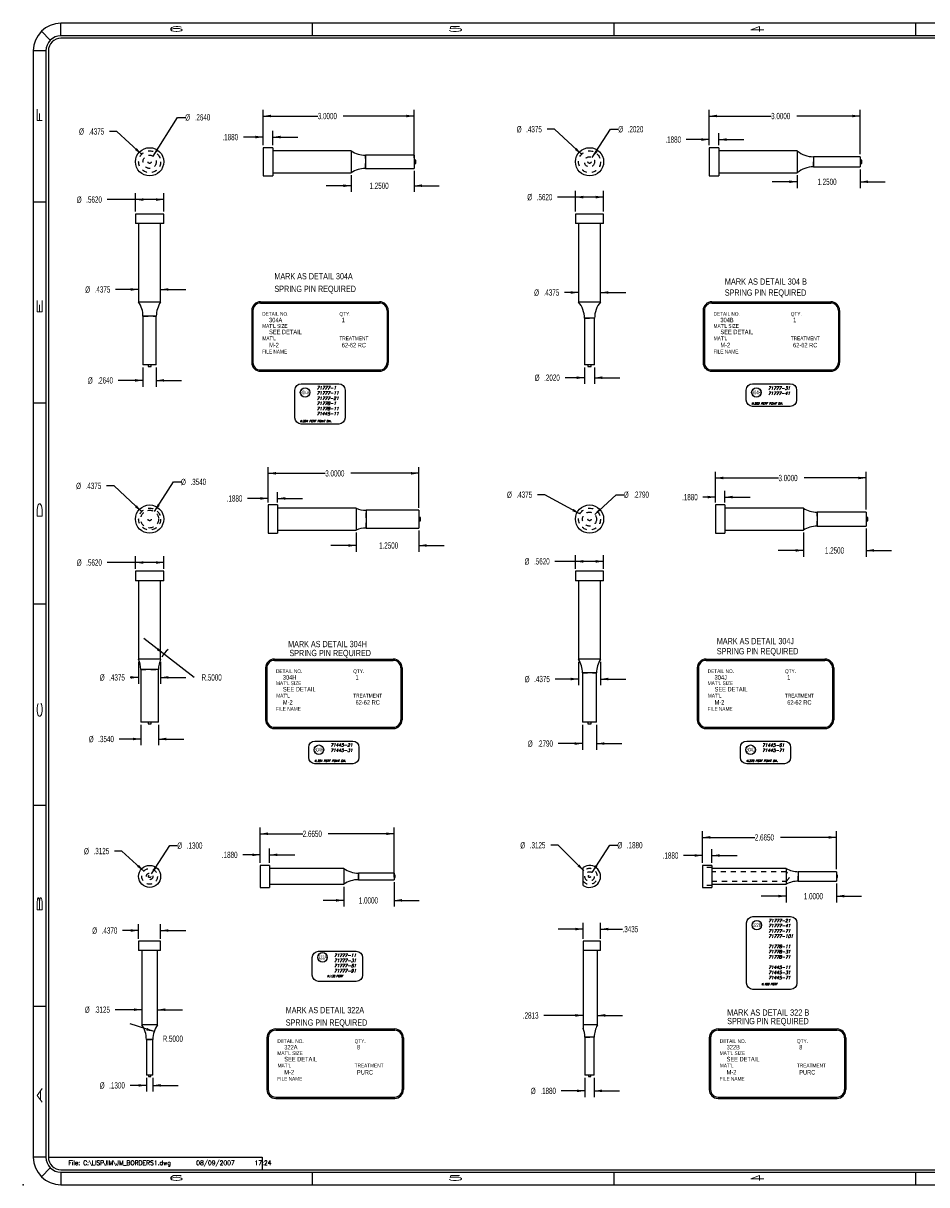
# Model space of a CAD drawing. Header units: inches. Extents: x 220 to 877, y 4 to 174.
# Tile 490 of 656: x 545 to 563, y 38 to 61. Entities that reach past the tile are written whole.
import ezdxf

# ---------------------------------------------------------------- set-up
doc = ezdxf.new("R2010")
doc.units = ezdxf.units.IN
doc.header["$LTSCALE"] = 0.5
doc.header["$MEASUREMENT"] = 0
doc.linetypes.add('HIDDEN', pattern=[0.225, 0.15, -0.075])
for name, color, linetype in [('APP-M-S', 30, 'Continuous'), ('SID-M-D', 42, 'Continuous'), ('SID-M-H', 4, 'HIDDEN'), ('SID-M-M', 233, 'Continuous'), ('SID-M-S', 105, 'Continuous')]:
    doc.layers.add(name, color=color, linetype=linetype)
doc.styles.add('DM_AUTO_PLOT_UPDATE', font='ROMANS.SHX')
doc.styles.add('I', font='ITALIC.SHX')
doc.styles.add('R', font='ROMAND.SHX')
doc.styles.add('SLDTEXTSTYLE0', font='TXT', dxfattribs={"width": 0.595745})
doc.styles.add('SLDTEXTSTYLE1', font='TXT', dxfattribs={"width": 0.744681})

# ---------------------------------------------------------------- blocks, each defined once
blk = doc.blocks.new('*U9')
at = {"layer": 'SID-M-D'}
blk.add_point((-34.75, -0.55), dxfattribs=at)
at = {"layer": 'SID-M-S'}
for p, q in [((0, 22.55), (-34, 22.55)), ((-34, 22.3), (-34, 22.55)), ((-29, 22.55), (-29, 22.3)), ((-23, 22.55), (-23, 22.3)), ((-17, 22.55), (-17, 22.3)), ((-34.212, 22.212), (-34.389, 22.389)), ((0, 22.3), (-34, 22.3)), ((0, 22.25), (-34, 22.25)), ((-34.3, 22), (-34.55, 22)), ((-34.55, 22), (-34.55, 0)), ((-34.3, 22), (-34.3, 0)), ((-34.25, 22), (-34.25, 0)), ((-34.55, 19), (-34.3, 19)), ((-34.55, 15), (-34.3, 15)), ((-34.55, 11), (-34.3, 11)), ((-34.55, 7), (-34.3, 7)), ((-34.55, 3), (-34.3, 3)), ((-34.3, 0), (-34.55, 0)), ((-34.212, -0.212), (-34.389, -0.389)), ((-34.25, 0), (-30, 0)), ((-30, 0), (-30, -0.25)), ((-34, -0.25), (0, -0.25)), ((-34, -0.3), (0, -0.3)), ((-34, -0.3), (-34, -0.55)), ((-29, -0.3), (-29, -0.55)), ((-23, -0.3), (-23, -0.55)), ((-17, -0.3), (-17, -0.55)), ((-34, -0.55), (0, -0.55))]:
    blk.add_line(p, q, dxfattribs=at)
for centre, radius, start, end in [((-34, 22), 0.55, 90, 180), ((-34, 22), 0.3, 90, 180), ((-34, 22), 0.25, 90, 180), ((-34, 0), 0.55, 180, 270), ((-34, 0), 0.3, 180, 270), ((-34, 0), 0.25, 180, 270)]:
    blk.add_arc(centre, radius, start, end, dxfattribs=at)
at = {"layer": 'SID-M-D', "style": 'R', "width": 4}
for s, p in [('6', (-31.882, 22.386)), ('5', (-26.327, 22.386)), ('4', (-20.327, 22.386)), ('6', (-31.882, -0.464)), ('5', (-26.327, -0.464)), ('4', (-20.327, -0.464))]:
    blk.add_text(s, height=0.1, dxfattribs=at).set_placement(p)
for s, p in [('F', (-34.374, 20.547)), ('E', (-34.374, 16.743)), ('D', (-34.374, 12.681)), ('C', (-34.374, 8.715)), ('B', (-34.374, 4.846)), ('A', (-34.374, 1.074))]:
    blk.add_text(s, height=0.1, rotation=90, dxfattribs=at).set_placement(p)

msp = doc.modelspace()

# ---------------------------------------------------------------- linework, layer by layer
at = {"layer": 'SID-M-D'}
for p, q in [((547.24543, 58.20727), (547.73172, 58.97968)), ((547.73172, 58.97968), (547.88172, 58.97968)), ((549.43556, 58.42656), (549.43556, 59.13149)), ((549.43556, 59.00649), (550.51915, 59.00649)), ((552.43556, 59.00649), (551.02714, 59.00649)), ((552.43556, 58.17706), (552.43556, 59.13149)), ((558.30757, 58.42656), (558.30757, 59.13149)), ((558.30757, 59.00649), (559.53756, 59.00649)), ((561.30757, 59.00649), (560.04554, 59.00649)), ((561.30757, 58.24656), (561.30757, 59.13149)), ((546.52565, 58.69883), (546.37565, 58.69883)), ((547.01483, 58.24444), (546.52565, 58.69883)), ((549.62356, 58.42656), (549.62356, 58.71301)), ((555.23093, 58.74355), (555.08093, 58.74355)), ((555.76519, 58.24483), (555.23093, 58.74355)), ((555.98006, 58.1803), (556.3454, 58.74355)), ((556.3454, 58.74355), (556.4954, 58.74355)), ((549.43556, 58.58801), (549.03955, 58.58801)), ((549.62356, 58.58801), (550.12356, 58.58801)), ((558.30757, 58.53802), (557.8496, 58.53802)), ((558.49557, 58.42656), (558.49557, 58.66302)), ((558.49557, 58.53802), (558.99557, 58.53802)), ((551.18556, 57.82681), (551.18556, 57.4954)), ((552.43556, 57.91356), (552.43556, 57.4954)), ((560.05757, 57.82681), (560.05757, 57.57444)), ((561.30757, 57.94456), (561.30757, 57.57444)), ((551.18556, 57.6204), (550.68556, 57.6204)), ((552.43556, 57.6204), (552.93556, 57.6204)), ((560.05757, 57.69944), (559.55757, 57.69944)), ((561.30757, 57.69944), (561.80757, 57.69944)), ((547.4561, 57.34438), (546.33003, 57.34438)), ((546.8941, 57.10714), (546.8941, 57.46938)), ((547.4561, 57.10714), (547.4561, 57.46938)), ((556.2061, 57.39368), (555.29039, 57.39368)), ((555.6441, 57.10714), (555.6441, 57.51868)), ((556.2061, 57.10714), (556.2061, 57.51868)), ((546.95635, 55.55711), (546.49734, 55.55711)), ((547.39385, 55.55711), (547.89385, 55.55711)), ((555.70635, 55.49663), (555.42721, 55.49663)), ((556.14385, 55.49663), (556.64385, 55.49663)), ((549.38083, 55.31131), (551.74682, 55.31131)), ((549.38083, 55.28631), (551.74682, 55.28631)), ((558.35911, 55.31131), (560.72509, 55.31131)), ((558.35911, 55.28631), (560.72509, 55.28631)), ((549.20583, 55.13631), (549.20583, 54.10579)), ((549.23083, 55.13631), (549.23083, 54.10579)), ((551.89682, 55.13631), (551.89682, 54.10579)), ((551.92182, 55.13631), (551.92182, 54.10579)), ((558.18411, 55.13631), (558.18411, 54.10579)), ((558.20911, 55.13631), (558.20911, 54.10579)), ((560.87509, 55.13631), (560.87509, 54.10579)), ((560.90009, 55.13631), (560.90009, 54.10579)), ((547.0431, 54.00714), (547.0431, 53.62355)), ((547.3071, 54.00714), (547.3071, 53.62355)), ((549.38083, 53.95579), (551.74682, 53.95579)), ((549.38083, 53.93079), (551.74682, 53.93079)), ((555.8241, 54.00714), (555.8241, 53.67717)), ((556.0261, 54.00714), (556.0261, 53.67717)), ((558.35911, 53.95579), (560.72509, 53.95579)), ((558.35911, 53.93079), (560.72509, 53.93079)), ((547.0431, 53.74855), (546.55092, 53.74855)), ((547.3071, 53.74855), (547.8071, 53.74855)), ((555.8241, 53.80217), (555.43774, 53.80217)), ((556.0261, 53.80217), (556.5261, 53.80217)), ((549.53042, 51.32079), (549.53042, 52.02572)), ((552.53042, 51.21679), (552.53042, 52.02572)), ((549.53042, 51.90072), (550.669, 51.90072)), ((552.53042, 51.90072), (551.17698, 51.90072)), ((558.42955, 51.32079), (558.42955, 51.93282)), ((558.42955, 51.80782), (559.68346, 51.80782)), ((561.42955, 51.80782), (560.19145, 51.80782)), ((561.42955, 51.17929), (561.42955, 51.93282)), ((546.4671, 51.65161), (546.3171, 51.65161)), ((547.0153, 51.13917), (546.4671, 51.65161)), ((547.27048, 51.1389), (547.64904, 51.7307)), ((547.64904, 51.7307), (547.79904, 51.7307)), ((549.71842, 51.32079), (549.71842, 51.52658)), ((558.61755, 51.32079), (558.61755, 51.55301)), ((549.53042, 51.40158), (549.12434, 51.40158)), ((549.71842, 51.40158), (550.21842, 51.40158)), ((555.03737, 51.47566), (554.88737, 51.47566)), ((555.73321, 51.09482), (555.03737, 51.47566)), ((556.02811, 51.08386), (556.45715, 51.47566)), ((556.45715, 51.47566), (556.60715, 51.47566)), ((558.42955, 51.42801), (558.18153, 51.42801)), ((558.61755, 51.42801), (559.11755, 51.42801)), ((551.28042, 50.72104), (551.28042, 50.34067)), ((552.53042, 50.76279), (552.53042, 50.34067)), ((560.17955, 50.72104), (560.17955, 50.24239)), ((561.42955, 50.80029), (561.42955, 50.24239)), ((551.28042, 50.46567), (550.78042, 50.46567)), ((552.53042, 50.46567), (553.03042, 50.46567)), ((560.17955, 50.36739), (559.67955, 50.36739)), ((561.42955, 50.36739), (561.92955, 50.36739)), ((546.8941, 50.00137), (546.8941, 50.25139)), ((547.4561, 50.00137), (547.4561, 50.25139)), ((556.2061, 50.1494), (555.2368, 50.1494)), ((555.6441, 50.00137), (555.6441, 50.2744)), ((556.2061, 50.00137), (556.2061, 50.2744)), ((547.4561, 50.12639), (546.33003, 50.12639)), ((548.05791, 47.84172), (547.06192, 48.61423)), ((546.95635, 48.15137), (546.95635, 47.71672)), ((547.39385, 48.15137), (547.39385, 47.71672)), ((549.65602, 48.20554), (552.022, 48.20554)), ((549.65602, 48.18054), (552.022, 48.18054)), ((555.70635, 48.15137), (555.70635, 47.68477)), ((556.14385, 48.15137), (556.14385, 47.68477)), ((558.24269, 48.20554), (560.60868, 48.20554)), ((558.24269, 48.18054), (560.60868, 48.18054)), ((546.95635, 47.84172), (546.787, 47.84172)), ((547.39385, 47.84172), (547.89385, 47.84172)), ((549.48102, 48.03054), (549.48102, 47.00002)), ((549.50602, 48.03054), (549.50602, 47.00002)), ((552.172, 48.03054), (552.172, 47.00002)), ((552.197, 48.03054), (552.197, 47.00002)), ((558.06769, 48.03054), (558.06769, 47.00002)), ((558.09269, 48.03054), (558.09269, 47.00002)), ((560.75868, 48.03054), (560.75868, 47.00002)), ((560.78368, 48.03054), (560.78368, 47.00002)), ((555.70635, 47.80977), (555.23983, 47.80977)), ((556.14385, 47.80977), (556.64385, 47.80977)), ((546.9981, 46.90137), (546.9981, 46.49159)), ((547.3521, 46.90137), (547.3521, 46.49159)), ((555.7856, 46.90137), (555.7856, 46.40117)), ((556.0646, 46.90137), (556.0646, 46.40117)), ((549.65602, 46.85002), (552.022, 46.85002)), ((549.65602, 46.82502), (552.022, 46.82502)), ((558.24269, 46.85002), (560.60868, 46.85002)), ((558.24269, 46.82502), (560.60868, 46.82502)), ((546.9981, 46.61659), (546.56851, 46.61659)), ((547.3521, 46.61659), (547.8521, 46.61659)), ((555.7856, 46.52617), (555.30192, 46.52617)), ((556.0646, 46.52617), (556.5646, 46.52617)), ((549.37362, 44.15252), (549.37362, 44.85744)), ((552.03862, 43.86902), (552.03862, 44.85744)), ((549.37362, 44.73244), (550.22091, 44.73244)), ((552.03862, 44.73244), (550.72889, 44.73244)), ((558.17173, 44.15252), (558.17173, 44.78592)), ((558.17173, 44.66092), (559.2135, 44.66092)), ((560.83673, 44.66092), (559.72148, 44.66092)), ((560.83673, 44.02802), (560.83673, 44.78592)), ((546.62444, 44.3885), (546.47444, 44.3885)), ((547.05989, 43.98957), (546.62444, 44.3885)), ((547.21062, 43.93846), (547.57553, 44.4976)), ((547.57553, 44.4976), (547.72553, 44.4976)), ((549.56162, 44.15252), (549.56162, 44.43806)), ((555.30224, 44.50435), (555.15224, 44.50435)), ((555.81439, 43.99428), (555.30224, 44.50435)), ((555.97643, 43.96277), (556.32943, 44.50435)), ((556.32943, 44.50435), (556.47943, 44.50435)), ((558.35973, 44.15252), (558.35973, 44.42529)), ((549.37362, 44.31306), (549.0284, 44.31306)), ((549.56162, 44.31306), (550.06162, 44.31306)), ((558.17173, 44.30029), (557.79686, 44.30029)), ((558.35973, 44.30029), (558.85973, 44.30029)), ((551.03862, 43.67777), (551.03862, 43.28287)), ((552.03862, 43.76902), (552.03862, 43.28287)), ((559.83673, 43.67777), (559.83673, 43.36741)), ((560.83673, 43.74002), (560.83673, 43.36741)), ((559.83673, 43.49241), (559.33673, 43.49241)), ((560.83673, 43.49241), (561.33673, 43.49241)), ((551.03862, 43.40787), (550.62362, 43.40787)), ((552.03862, 43.40787), (552.53862, 43.40787)), ((546.9566, 42.80818), (546.63678, 42.80818)), ((546.9566, 42.6456), (546.9566, 42.93318)), ((547.3936, 42.6456), (547.3936, 42.93318)), ((547.3936, 42.80818), (547.8936, 42.80818)), ((555.8001, 42.83669), (555.3001, 42.83669)), ((555.8001, 42.6456), (555.8001, 42.96169)), ((556.1436, 42.6456), (556.1436, 42.96169)), ((556.1436, 42.83669), (556.58226, 42.83669)), ((547.01885, 41.23388), (546.48981, 41.23388)), ((547.33135, 41.23388), (547.83135, 41.23388)), ((555.8001, 41.12035), (555.01465, 41.12035)), ((556.08135, 41.12035), (556.58135, 41.12035)), ((547.2647, 40.79755), (546.78931, 40.95246)), ((549.50841, 40.67477), (549.50841, 39.64425)), ((549.53341, 40.67477), (549.53341, 39.64425)), ((549.68341, 40.84977), (552.04939, 40.84977)), ((549.68341, 40.82477), (552.04939, 40.82477)), ((552.19939, 40.67477), (552.19939, 39.64425)), ((552.22439, 40.67477), (552.22439, 39.64425)), ((558.30652, 40.67477), (558.30652, 39.64425)), ((558.33152, 40.67477), (558.33152, 39.64425)), ((558.48152, 40.84977), (560.84751, 40.84977)), ((558.48152, 40.82477), (560.84751, 40.82477)), ((560.99751, 40.67477), (560.99751, 39.64425)), ((561.02251, 40.67477), (561.02251, 39.64425)), ((547.1101, 39.8806), (547.1101, 39.60332)), ((547.2401, 39.8806), (547.2401, 39.60332)), ((555.8311, 39.8806), (555.8311, 39.49411)), ((556.0191, 39.8806), (556.0191, 39.49411)), ((547.1101, 39.72832), (546.7865, 39.72832)), ((547.2401, 39.72832), (547.7401, 39.72832)), ((555.8311, 39.61911), (555.36168, 39.61911)), ((556.0191, 39.61911), (556.5191, 39.61911)), ((549.68341, 39.49425), (552.04939, 39.49425)), ((549.68341, 39.46925), (552.04939, 39.46925)), ((558.48152, 39.49425), (560.84751, 39.49425)), ((558.48152, 39.46925), (560.84751, 39.46925))]:
    msp.add_line(p, q, dxfattribs=at)
for centre, radius, start, end in [((549.38083, 55.13631), 0.175, 90, 180), ((549.38083, 55.13631), 0.15, 90, 180), ((551.74682, 55.13631), 0.175, 0, 90), ((551.74682, 55.13631), 0.15, 0, 90), ((558.35911, 55.13631), 0.175, 90, 180), ((558.35911, 55.13631), 0.15, 90, 180), ((560.72509, 55.13631), 0.175, 0, 90), ((560.72509, 55.13631), 0.15, 0, 90), ((549.38083, 54.10579), 0.175, 180, 270), ((549.38083, 54.10579), 0.15, 180, 270), ((551.74682, 54.10579), 0.15, 270, 0), ((551.74682, 54.10579), 0.175, 270, 0), ((558.35911, 54.10579), 0.175, 180, 270), ((558.35911, 54.10579), 0.15, 180, 270), ((560.72509, 54.10579), 0.15, 270, 0), ((560.72509, 54.10579), 0.175, 270, 0), ((547.8521, 48.00135), 0.5, 128.165942, 150.70906), ((549.65602, 48.03054), 0.175, 90, 180), ((549.65602, 48.03054), 0.15, 90, 180), ((552.022, 48.03054), 0.175, 0, 90), ((552.022, 48.03054), 0.15, 0, 90), ((558.24269, 48.03054), 0.175, 90, 180), ((558.24269, 48.03054), 0.15, 90, 180), ((560.60868, 48.03054), 0.175, 0, 90), ((560.60868, 48.03054), 0.15, 0, 90), ((549.65602, 47.00002), 0.175, 180, 270), ((549.65602, 47.00002), 0.15, 180, 270), ((552.022, 47.00002), 0.15, 270, 0), ((552.022, 47.00002), 0.175, 270, 0), ((558.24269, 47.00002), 0.175, 180, 270), ((558.24269, 47.00002), 0.15, 180, 270), ((560.60868, 47.00002), 0.15, 270, 0), ((560.60868, 47.00002), 0.175, 270, 0), ((549.68341, 40.67477), 0.175, 90, 180), ((549.68341, 40.67477), 0.15, 90, 180), ((552.04939, 40.67477), 0.175, 0, 90), ((552.04939, 40.67477), 0.15, 0, 90), ((558.48152, 40.67477), 0.175, 90, 180), ((558.48152, 40.67477), 0.15, 90, 180), ((560.84751, 40.67477), 0.175, 0, 90), ((560.84751, 40.67477), 0.15, 0, 90), ((549.68341, 39.64425), 0.175, 180, 270), ((549.68341, 39.64425), 0.15, 180, 270), ((552.04939, 39.64425), 0.15, 270, 0), ((552.04939, 39.64425), 0.175, 270, 0), ((558.48152, 39.64425), 0.175, 180, 270), ((558.48152, 39.64425), 0.15, 180, 270), ((560.84751, 39.64425), 0.15, 270, 0), ((560.84751, 39.64425), 0.175, 270, 0)]:
    msp.add_arc(centre, radius, start, end, dxfattribs=at)
for points in [[(549.43556, 59.00649), (549.59156, 58.98049), (549.59156, 59.03249)], [(552.43556, 59.00649), (552.27956, 59.03249), (552.27956, 58.98049)], [(558.30757, 59.00649), (558.46357, 58.98049), (558.46357, 59.03249)], [(561.30757, 59.00649), (561.15157, 59.03249), (561.15157, 58.98049)], [(549.43556, 58.58801), (549.27956, 58.61401), (549.27956, 58.56201)], [(549.62356, 58.58801), (549.77956, 58.56201), (549.77956, 58.61401)], [(558.30757, 58.53802), (558.15157, 58.56402), (558.15157, 58.51202)], [(558.49557, 58.53802), (558.65157, 58.51202), (558.65157, 58.56402)], [(547.01483, 58.24444), (546.91822, 58.36966), (546.88283, 58.33156)], [(547.24543, 58.20727), (547.35054, 58.32543), (547.30654, 58.35314)], [(555.76519, 58.24483), (555.6689, 58.37029), (555.63341, 58.33228)], [(555.98006, 58.1803), (556.08676, 58.29703), (556.04314, 58.32533)], [(551.18556, 57.6204), (551.02956, 57.6464), (551.02956, 57.5944)], [(552.43556, 57.6204), (552.59156, 57.5944), (552.59156, 57.6464)], [(560.05757, 57.69944), (559.90157, 57.72544), (559.90157, 57.67344)], [(561.30757, 57.69944), (561.46357, 57.67344), (561.46357, 57.72544)], [(546.8941, 57.34438), (547.0501, 57.31838), (547.0501, 57.37038)], [(547.4561, 57.34438), (547.3001, 57.37038), (547.3001, 57.31838)], [(555.6441, 57.39368), (555.8001, 57.36768), (555.8001, 57.41968)], [(556.2061, 57.39368), (556.0501, 57.41968), (556.0501, 57.36768)], [(546.95635, 55.55711), (546.80035, 55.58311), (546.80035, 55.53111)], [(547.39385, 55.55711), (547.54985, 55.53111), (547.54985, 55.58311)], [(555.70635, 55.49663), (555.55035, 55.52263), (555.55035, 55.47063)], [(556.14385, 55.49663), (556.29985, 55.47063), (556.29985, 55.52263)], [(555.8241, 53.80217), (555.6681, 53.82817), (555.6681, 53.77617)], [(556.0261, 53.80217), (556.1821, 53.77617), (556.1821, 53.82817)], [(547.0431, 53.74855), (546.8871, 53.77455), (546.8871, 53.72255)], [(547.3071, 53.74855), (547.4631, 53.72255), (547.4631, 53.77455)], [(549.53042, 51.90072), (549.68642, 51.87472), (549.68642, 51.92672)], [(552.53042, 51.90072), (552.37442, 51.92672), (552.37442, 51.87472)], [(558.42955, 51.80782), (558.58555, 51.78182), (558.58555, 51.83382)], [(561.42955, 51.80782), (561.27355, 51.83382), (561.27355, 51.78182)], [(547.27048, 51.1389), (547.37644, 51.2563), (547.33264, 51.28432)], [(549.53042, 51.40158), (549.37442, 51.42758), (549.37442, 51.37558)], [(549.71842, 51.40158), (549.87442, 51.37558), (549.87442, 51.42758)], [(558.42955, 51.42801), (558.27355, 51.45401), (558.27355, 51.40201)], [(558.61755, 51.42801), (558.77355, 51.40201), (558.77355, 51.45401)], [(547.0153, 51.13917), (546.91909, 51.2647), (546.88358, 51.22671)], [(555.73321, 51.09482), (555.60885, 51.19252), (555.58388, 51.14691)], [(556.02811, 51.08386), (556.16084, 51.16986), (556.12577, 51.20826)], [(551.28042, 50.46567), (551.12442, 50.49167), (551.12442, 50.43967)], [(552.53042, 50.46567), (552.68642, 50.43967), (552.68642, 50.49167)], [(560.17955, 50.36739), (560.02355, 50.39339), (560.02355, 50.34139)], [(561.42955, 50.36739), (561.58555, 50.34139), (561.58555, 50.39339)], [(546.8941, 50.12639), (547.0501, 50.10039), (547.0501, 50.15239)], [(547.4561, 50.12639), (547.3001, 50.15239), (547.3001, 50.10039)], [(555.6441, 50.1494), (555.8001, 50.1234), (555.8001, 50.1754)], [(556.2061, 50.1494), (556.0501, 50.1754), (556.0501, 50.1234)], [(547.45701, 48.30779), (547.34968, 48.42394), (547.31781, 48.38285)], [(546.95635, 47.84172), (546.80035, 47.86772), (546.80035, 47.81572)], [(547.39385, 47.84172), (547.54985, 47.81572), (547.54985, 47.86772)], [(555.70635, 47.80977), (555.55035, 47.83577), (555.55035, 47.78377)], [(556.14385, 47.80977), (556.29985, 47.78377), (556.29985, 47.83577)], [(546.9981, 46.61659), (546.8421, 46.64259), (546.8421, 46.59059)], [(547.3521, 46.61659), (547.5081, 46.59059), (547.5081, 46.64259)], [(555.7856, 46.52617), (555.6296, 46.55217), (555.6296, 46.50017)], [(556.0646, 46.52617), (556.2206, 46.50017), (556.2206, 46.55217)], [(549.37362, 44.73244), (549.52962, 44.70644), (549.52962, 44.75844)], [(552.03862, 44.73244), (551.88262, 44.75844), (551.88262, 44.70644)], [(558.17173, 44.66092), (558.32773, 44.63492), (558.32773, 44.68692)], [(560.83673, 44.66092), (560.68073, 44.68692), (560.68073, 44.63492)], [(549.37362, 44.31306), (549.21762, 44.33906), (549.21762, 44.28706)], [(549.56162, 44.31306), (549.71762, 44.28706), (549.71762, 44.33906)], [(555.81439, 43.99428), (555.7222, 44.12279), (555.68551, 44.08595)], [(558.17173, 44.30029), (558.01573, 44.32629), (558.01573, 44.27429)], [(558.35973, 44.30029), (558.51573, 44.27429), (558.51573, 44.32629)], [(547.05989, 43.98957), (546.96242, 44.11412), (546.9273, 44.07578)], [(547.21062, 43.93846), (547.31765, 44.05489), (547.27411, 44.08331)], [(555.97643, 43.96277), (556.08339, 44.07927), (556.03983, 44.10766)], [(551.03862, 43.40787), (550.88262, 43.43387), (550.88262, 43.38187)], [(552.03862, 43.40787), (552.19462, 43.38187), (552.19462, 43.43387)], [(559.83673, 43.49241), (559.68073, 43.51841), (559.68073, 43.46641)], [(560.83673, 43.49241), (560.99273, 43.46641), (560.99273, 43.51841)], [(546.9566, 42.80818), (546.8006, 42.83418), (546.8006, 42.78218)], [(547.3936, 42.80818), (547.5496, 42.78218), (547.5496, 42.83418)], [(555.8001, 42.83669), (555.6441, 42.86269), (555.6441, 42.81069)], [(556.1436, 42.83669), (556.2996, 42.81069), (556.2996, 42.86269)], [(547.01885, 41.23388), (546.86285, 41.25988), (546.86285, 41.20788)], [(547.33135, 41.23388), (547.48735, 41.20788), (547.48735, 41.25988)], [(555.8001, 41.12035), (555.6441, 41.14635), (555.6441, 41.09435)], [(556.08135, 41.12035), (556.23735, 41.09435), (556.23735, 41.14635)], [(547.2647, 40.79755), (547.12443, 40.8706), (547.10832, 40.82116)], [(547.1101, 39.72832), (546.9541, 39.75432), (546.9541, 39.70232)], [(547.2401, 39.72832), (547.3961, 39.70232), (547.3961, 39.75432)], [(555.8311, 39.61911), (555.6751, 39.64511), (555.6751, 39.59311)], [(556.0191, 39.61911), (556.1751, 39.59311), (556.1751, 39.64511)]]:
    msp.add_solid(points, dxfattribs=at)
at = {"layer": 'SID-M-H'}
for p, q in [((551.46703, 57.96356), (551.46703, 58.22756)), ((560.37988, 57.99456), (560.37988, 58.19656)), ((547.0431, 55.02567), (547.3071, 55.02567)), ((555.8241, 54.98483), (556.0261, 54.98483)), ((551.48044, 50.81279), (551.48044, 51.16679)), ((560.44968, 50.85029), (560.44968, 51.12929)), ((546.9981, 48.00135), (547.3521, 48.00135)), ((555.7856, 47.93124), (556.0646, 47.93124)), ((551.32658, 43.81902), (551.32658, 43.94902)), ((558.35973, 44.06324), (558.17173, 44.06324)), ((559.83673, 43.97777), (558.35973, 43.97777)), ((560.07834, 43.79002), (560.07834, 43.97802)), ((558.35973, 43.70481), (558.17173, 43.70481)), ((558.35973, 43.79027), (559.83673, 43.79027)), ((555.8311, 40.68899), (556.0191, 40.68899)), ((547.1101, 40.64263), (547.2401, 40.64263))]:
    msp.add_line(p, q, dxfattribs=at)
for centre, radius in [((547.1751, 58.09556), 0.21875), ((547.1751, 58.09556), 0.132), ((555.9251, 58.09556), 0.21875), ((547.1751, 58.09556), 0.0315), ((555.9251, 58.09556), 0.101), ((555.9251, 58.09556), 0.0315), ((547.1751, 50.98979), 0.21875), ((547.1751, 50.98979), 0.177), ((555.9251, 50.98979), 0.21875), ((555.9251, 50.98979), 0.1395), ((547.1751, 50.98979), 0.0315), ((555.9251, 50.98979), 0.0315), ((547.1751, 43.88402), 0.15625), ((547.1751, 43.88402), 0.065), ((547.1751, 43.88402), 0.0235), ((555.9251, 43.88402), 0.094), ((555.9251, 43.88402), 0.0235)]:
    msp.add_circle(centre, radius, dxfattribs=at)
msp.add_arc((555.9251, 43.88402), 0.15625, 216.869898, 143.130102, dxfattribs=at)
msp.add_open_spline([(559.83673, 43.79027), (559.844, 43.79696), (559.85125, 43.80368), (559.86545, 43.81741), (559.87242, 43.82442), (559.88546, 43.83913), (559.89159, 43.84679), (559.89897, 43.8597), (559.90112, 43.8643), (559.90412, 43.87375), (559.90499, 43.87875), (559.90505, 43.88875), (559.90425, 43.89371), (559.9013, 43.90332), (559.89922, 43.90783), (559.89433, 43.91652), (559.8915, 43.92069), (559.88552, 43.92863), (559.88234, 43.93243), (559.87251, 43.94354), (559.86553, 43.95055), (559.8513, 43.96432), (559.84403, 43.97106), (559.83673, 43.97777)], degree=3, knots=[0, 0, 0, 0, 0.125, 0.125, 0.25, 0.25, 0.375, 0.375, 0.4375, 0.4375, 0.5, 0.5, 0.5625, 0.5625, 0.625, 0.625, 0.6875, 0.6875, 0.75, 0.75, 0.875, 0.875, 1, 1, 1, 1], dxfattribs=at)
at = {"layer": 'SID-M-M'}
for points in [[(550.06383, 53.00579), (550.06383, 53.55579, -0.41421356), (550.18883, 53.68079), (550.93883, 53.68079, -0.41421356), (551.06383, 53.55579), (551.06383, 53.00579, -0.41421356), (550.93883, 52.88079), (550.18883, 52.88079, -0.41421356)], [(559.0421, 53.35579), (559.0421, 53.55579, -0.41421356), (559.1671, 53.68079), (559.9171, 53.68079, -0.41421356), (560.0421, 53.55579), (560.0421, 53.35579, -0.41421356), (559.9171, 53.23079), (559.1671, 53.23079, -0.41421356)], [(550.33901, 46.25002), (550.33901, 46.45002, -0.41421356), (550.46401, 46.57502), (551.21401, 46.57502, -0.41421356), (551.33901, 46.45002), (551.33901, 46.25002, -0.41421356), (551.21401, 46.12502), (550.46401, 46.12502, -0.41421356)], [(558.92568, 46.25002), (558.92568, 46.45002, -0.41421356), (559.05068, 46.57502), (559.80068, 46.57502, -0.41421356), (559.92568, 46.45002), (559.92568, 46.25002, -0.41421356), (559.80068, 46.12502), (559.05068, 46.12502, -0.41421356)], [(559.049, 41.76143), (559.049, 42.96143, -0.41421356), (559.174, 43.08643), (559.924, 43.08643, -0.41421356), (560.049, 42.96143), (560.049, 41.76143, -0.41421356), (559.924, 41.63643), (559.174, 41.63643, -0.41421356)], [(550.41111, 41.92118), (550.41111, 42.27118, -0.41421356), (550.53611, 42.39618), (551.28611, 42.39618, -0.41421356), (551.41111, 42.27118), (551.41111, 41.92118, -0.41421356), (551.28611, 41.79618), (550.53611, 41.79618, -0.41421356)]]:
    msp.add_lwpolyline(points, format="xyb", close=True, dxfattribs=at)
for centre in [(550.2671, 53.50854), (559.24538, 53.50854), (550.54229, 46.40277), (559.12896, 46.40277), (559.25227, 42.91418), (550.61438, 42.27394)]:
    msp.add_circle(centre, 0.09531, dxfattribs=at)
at = {"layer": 'SID-M-S'}
for p, q in [((549.62356, 58.37656), (549.43556, 58.37656)), ((549.43556, 58.37656), (549.43556, 57.81456)), ((549.62356, 58.37656), (549.62356, 57.81456)), ((551.18556, 58.31431), (549.62356, 58.31431)), ((551.18556, 58.31431), (551.18556, 57.87681)), ((552.43556, 58.22756), (551.46703, 58.22756)), ((551.46703, 58.22756), (551.46703, 57.96356)), ((552.43556, 58.22756), (552.43556, 57.96356)), ((558.49557, 58.37656), (558.30757, 58.37656)), ((558.30757, 58.37656), (558.30757, 57.81456)), ((558.49557, 58.37656), (558.49557, 57.81456)), ((560.05757, 58.31431), (558.49557, 58.31431)), ((560.05757, 58.31431), (560.05757, 57.87681)), ((552.46706, 58.12706), (552.43556, 58.12706)), ((552.43556, 58.06406), (552.46706, 58.06406)), ((552.46706, 58.06406), (552.46706, 58.12706)), ((561.30757, 58.19656), (560.37988, 58.19656)), ((560.37988, 58.19656), (560.37988, 57.99456)), ((560.37988, 57.99456), (561.30757, 57.99456)), ((561.30757, 58.19656), (561.30757, 57.99456)), ((561.33907, 58.12706), (561.30757, 58.12706)), ((561.30757, 58.06406), (561.33907, 58.06406)), ((561.33907, 58.06406), (561.33907, 58.12706)), ((549.43556, 57.81456), (549.62356, 57.81456)), ((549.62356, 57.87681), (551.18556, 57.87681)), ((551.46703, 57.96356), (552.43556, 57.96356)), ((558.30757, 57.81456), (558.49557, 57.81456)), ((558.49557, 57.87681), (560.05757, 57.87681)), ((546.8941, 57.05714), (546.8941, 56.86914)), ((547.4561, 57.05714), (546.8941, 57.05714)), ((547.4561, 56.86914), (547.4561, 57.05714)), ((555.6441, 57.05714), (555.6441, 56.86914)), ((556.2061, 57.05714), (555.6441, 57.05714)), ((556.2061, 56.86914), (556.2061, 57.05714)), ((547.4561, 56.86914), (546.8941, 56.86914)), ((546.95635, 56.86914), (546.95635, 55.30714)), ((547.39385, 55.30714), (547.39385, 56.86914)), ((556.2061, 56.86914), (555.6441, 56.86914)), ((555.70635, 56.86914), (555.70635, 55.30714)), ((556.14385, 55.30714), (556.14385, 56.86914)), ((547.39385, 55.30714), (546.95635, 55.30714)), ((556.14385, 55.30714), (555.70635, 55.30714)), ((547.0431, 55.02567), (547.0431, 54.05714)), ((547.3071, 55.02567), (547.0431, 55.02567)), ((547.3071, 54.05714), (547.3071, 55.02567)), ((555.8241, 54.98483), (555.8241, 54.05714)), ((556.0261, 54.98483), (555.8241, 54.98483)), ((556.0261, 54.05714), (556.0261, 54.98483)), ((547.3071, 54.05714), (547.0431, 54.05714)), ((547.1436, 54.05714), (547.1436, 54.02564)), ((547.2066, 54.02564), (547.2066, 54.05714)), ((556.0261, 54.05714), (555.8241, 54.05714)), ((555.8936, 54.05714), (555.8936, 54.02564)), ((555.9566, 54.02564), (555.9566, 54.05714)), ((547.1436, 54.02564), (547.2066, 54.02564)), ((555.8936, 54.02564), (555.9566, 54.02564)), ((549.71842, 51.27079), (549.53042, 51.27079)), ((549.53042, 51.27079), (549.53042, 50.70879)), ((549.71842, 51.27079), (549.71842, 50.70879)), ((551.28042, 51.20854), (549.71842, 51.20854)), ((551.28042, 51.20854), (551.28042, 50.77104)), ((552.53042, 51.16679), (551.48044, 51.16679)), ((551.48044, 51.16679), (551.48044, 50.81279)), ((552.53042, 51.16679), (552.53042, 50.81279)), ((558.61755, 51.27079), (558.42955, 51.27079)), ((558.42955, 51.27079), (558.42955, 50.70879)), ((558.61755, 51.27079), (558.61755, 50.70879)), ((560.17955, 51.20854), (558.61755, 51.20854)), ((560.17955, 51.20854), (560.17955, 50.77104)), ((561.42955, 51.12929), (560.44968, 51.12929)), ((560.44968, 51.12929), (560.44968, 50.85029)), ((561.42955, 51.12929), (561.42955, 50.85029)), ((552.56192, 51.02129), (552.53042, 51.02129)), ((552.53042, 50.95829), (552.56192, 50.95829)), ((552.56192, 50.95829), (552.56192, 51.02129)), ((560.44968, 50.85029), (561.42955, 50.85029)), ((561.46105, 51.02129), (561.42955, 51.02129)), ((561.42955, 50.95829), (561.46105, 50.95829)), ((561.46105, 50.95829), (561.46105, 51.02129)), ((549.53042, 50.70879), (549.71842, 50.70879)), ((549.71842, 50.77104), (551.28042, 50.77104)), ((551.48044, 50.81279), (552.53042, 50.81279)), ((558.42955, 50.70879), (558.61755, 50.70879)), ((558.61755, 50.77104), (560.17955, 50.77104)), ((546.8941, 49.95137), (546.8941, 49.76337)), ((547.4561, 49.95137), (546.8941, 49.95137)), ((547.4561, 49.76337), (547.4561, 49.95137)), ((555.6441, 49.95137), (555.6441, 49.76337)), ((556.2061, 49.95137), (555.6441, 49.95137)), ((556.2061, 49.76337), (556.2061, 49.95137)), ((547.4561, 49.76337), (546.8941, 49.76337)), ((546.95635, 49.76337), (546.95635, 48.20137)), ((547.39385, 48.20137), (547.39385, 49.76337)), ((556.2061, 49.76337), (555.6441, 49.76337)), ((555.70635, 49.76337), (555.70635, 48.20137)), ((556.14385, 48.20137), (556.14385, 49.76337)), ((547.39385, 48.20137), (546.95635, 48.20137)), ((556.14385, 48.20137), (555.70635, 48.20137)), ((546.9981, 48.00135), (546.9981, 46.95137)), ((547.3521, 48.00135), (546.9981, 48.00135)), ((547.3521, 46.95137), (547.3521, 48.00135)), ((555.7856, 47.93124), (555.7856, 46.95137)), ((556.0646, 47.93124), (555.7856, 47.93124)), ((556.0646, 46.95137), (556.0646, 47.93124)), ((547.3521, 46.95137), (546.9981, 46.95137)), ((547.1436, 46.95137), (547.1436, 46.91987)), ((547.1436, 46.91987), (547.2066, 46.91987)), ((547.2066, 46.91987), (547.2066, 46.95137)), ((556.0646, 46.95137), (555.7856, 46.95137)), ((555.8936, 46.95137), (555.8936, 46.91987)), ((555.8936, 46.91987), (555.9566, 46.91987)), ((555.9566, 46.91987), (555.9566, 46.95137)), ((549.56162, 44.10252), (549.37362, 44.10252)), ((549.37362, 44.10252), (549.37362, 43.66552)), ((549.56162, 44.10252), (549.56162, 43.66552)), ((551.03862, 44.04027), (549.56162, 44.04027)), ((551.03862, 44.04027), (551.03862, 43.72777)), ((552.03862, 43.94902), (551.32658, 43.94902)), ((551.32658, 43.94902), (551.32658, 43.81902)), ((552.03862, 43.94902), (552.03862, 43.81902)), ((552.06212, 43.90752), (552.03862, 43.90752)), ((552.06212, 43.86052), (552.06212, 43.90752)), ((555.8001, 43.70481), (555.8001, 44.06324)), ((558.35973, 44.10252), (558.17173, 44.10252)), ((558.17173, 44.10252), (558.17173, 43.66552)), ((558.35973, 44.10252), (558.35973, 43.66552)), ((559.83673, 44.04027), (558.35973, 44.04027)), ((559.83673, 44.04027), (559.83673, 43.72777)), ((560.83673, 43.97802), (560.07834, 43.97802)), ((560.07834, 43.97802), (560.07834, 43.79002)), ((560.83673, 43.97802), (560.83673, 43.79002)), ((560.86023, 43.90752), (560.83673, 43.90752)), ((560.86023, 43.86052), (560.86023, 43.90752)), ((549.37362, 43.66552), (549.56162, 43.66552)), ((549.56162, 43.72777), (551.03862, 43.72777)), ((551.32658, 43.81902), (552.03862, 43.81902)), ((552.03862, 43.86052), (552.06212, 43.86052)), ((558.17173, 43.66552), (558.35973, 43.66552)), ((558.35973, 43.72777), (559.83673, 43.72777)), ((560.07834, 43.79002), (560.83673, 43.79002)), ((560.83673, 43.86052), (560.86023, 43.86052)), ((546.9566, 42.5956), (546.9566, 42.4076)), ((547.3936, 42.5956), (546.9566, 42.5956)), ((547.3936, 42.4076), (547.3936, 42.5956)), ((556.1436, 42.5956), (555.8001, 42.5956)), ((555.8001, 42.5956), (555.8001, 40.9306)), ((556.1436, 42.4076), (556.1436, 42.5956)), ((547.3936, 42.4076), (546.9566, 42.4076)), ((547.01885, 42.4076), (547.01885, 40.9306)), ((547.33135, 40.9306), (547.33135, 42.4076)), ((556.1436, 42.4076), (555.8001, 42.4076)), ((556.08135, 40.9306), (556.08135, 42.4076)), ((547.33135, 40.9306), (547.01885, 40.9306)), ((556.08135, 40.9306), (555.8001, 40.9306)), ((555.8311, 40.68899), (555.8311, 39.9306)), ((556.0191, 40.68899), (555.8311, 40.68899)), ((556.0191, 39.9306), (556.0191, 40.68899)), ((547.1101, 40.64263), (547.1101, 39.9306)), ((547.2401, 40.64263), (547.1101, 40.64263)), ((547.2401, 39.9306), (547.2401, 40.64263)), ((547.2401, 39.9306), (547.1101, 39.9306)), ((547.1516, 39.9306), (547.1516, 39.9071)), ((547.1516, 39.9071), (547.1986, 39.9071)), ((547.1986, 39.9071), (547.1986, 39.9306)), ((556.0191, 39.9306), (555.8311, 39.9306)), ((555.9016, 39.9306), (555.9016, 39.9071)), ((555.9016, 39.9071), (555.9486, 39.9071)), ((555.9486, 39.9071), (555.9486, 39.9306))]:
    msp.add_line(p, q, dxfattribs=at)
for centre, radius in [((547.1751, 58.09556), 0.281), ((555.9251, 58.09556), 0.281), ((547.1751, 50.98979), 0.281), ((555.9251, 50.98979), 0.281), ((547.1751, 43.88402), 0.2185)]:
    msp.add_circle(centre, radius, dxfattribs=at)
for centre, radius, start, end in [((551.46703, 58.72756), 0.5, 235.740864, 270), ((560.37988, 58.69656), 0.5, 229.86253, 270), ((560.37988, 57.49456), 0.5, 90, 130.13747), ((551.46703, 57.46356), 0.5, 90, 124.259136), ((546.5431, 55.02567), 0.5, 0, 34.259136), ((547.8071, 55.02567), 0.5, 145.740864, 180), ((555.3241, 54.98483), 0.5, 0, 40.13747), ((556.5261, 54.98483), 0.5, 139.86253, 180), ((551.48044, 51.66679), 0.5, 246.419653, 270), ((560.44968, 51.62929), 0.5, 237.298857, 270), ((560.44968, 50.35029), 0.5, 90, 122.701143), ((551.48044, 50.31279), 0.5, 90, 113.580347), ((546.4981, 48.00135), 0.5, 0, 23.580347), ((547.8521, 48.00135), 0.5, 156.419653, 180), ((555.2856, 47.93124), 0.5, 0, 32.701143), ((556.5646, 47.93124), 0.5, 147.298857, 180), ((551.32658, 44.44902), 0.5, 234.835312, 270), ((555.9251, 43.88402), 0.2185, 235.104436, 124.895564), ((560.07834, 44.47802), 0.5, 241.104206, 270), ((551.32658, 43.31902), 0.5, 90, 125.164688), ((560.07834, 43.29002), 0.5, 90, 118.895794), ((546.6101, 40.64263), 0.5, 0, 35.164688), ((547.7401, 40.64263), 0.5, 144.835312, 180), ((556.5191, 40.68899), 0.5, 151.104206, 180), ((555.3311, 40.68899), 0.5, 0, 20.33686)]:
    msp.add_arc(centre, radius, start, end, dxfattribs=at)
msp.add_open_spline([(555.8001, 40.9306), (555.8001, 40.92099), (555.8001, 40.90459), (555.8001, 40.8824), (555.8001, 40.86845), (555.8001, 40.86163), (555.8001, 40.86265), (555.8001, 40.8628)], degree=3, knots=[0, 0, 0, 0, 0.3320692, 0.56658012, 0.79910343, 0.97046738, 1, 1, 1, 1], dxfattribs=at)

# ---------------------------------------------------------------- block references
at = {"layer": 'SID-M-D'}
msp.add_blockref('*U9', (579.41073, 38.30167), dxfattribs=at)

# ---------------------------------------------------------------- texts
at = {"layer": 'APP-M-S', "char_height": 0.04, "attachment_point": 1, "style": 'I'}
for s, insert, width in [('{Ø.202 PERF POINT DIA.}', (559.15052, 53.3098), 0.8848667), ('{Ø.264 PERF POINT DIA.}', (550.16703, 52.9598), 0.8139668), ('{Ø.354 PERF POINT DIA.}', (550.45521, 46.20403), 0.8411934), ('{Ø.279 PERF POINT DIA.}', (559.04555, 46.20403), 0.8305408), ('{Ø.130 PERF}', (550.70642, 41.92118), 0.8811388), ('{Ø.188 PERF}', (559.34572, 41.76143), 0.8811388)]:
    msp.add_mtext(s, dxfattribs=dict(at, insert=insert, width=width))
at = {"layer": 'SID-M-D'}
for s, height, style, width, p in [('MARK AS DETAIL 304A', 0.125, 'SLDTEXTSTYLE0', 0.75, (549.65713, 55.75756)), ('MARK AS DETAIL 304 B', 0.125, 'SLDTEXTSTYLE1', 0.7, (558.6159, 55.65115)), ('SPRING PIN REQUIRED', 0.125, 'SLDTEXTSTYLE0', 0.75, (549.65713, 55.50665)), ('SPRING PIN REQUIRED', 0.125, 'SLDTEXTSTYLE0', 0.75, (558.6159, 55.43231)), ('DETAIL NO.', 0.075, 'SLDTEXTSTYLE0', 0.75, (549.41371, 55.03352)), ('304A', 0.09, 'SLDTEXTSTYLE0', 0.75, (549.55065, 54.90424)), ('QTY.', 0.075, 'SLDTEXTSTYLE0', 0.75, (550.94995, 55.03352)), ('1', 0.09, 'SLDTEXTSTYLE0', 0.75, (550.99568, 54.90424)), ('DETAIL NO.', 0.075, 'SLDTEXTSTYLE0', 0.75, (558.39199, 55.03352)), ('304B', 0.09, 'SLDTEXTSTYLE0', 0.75, (558.52893, 54.90424)), ('QTY.', 0.075, 'SLDTEXTSTYLE0', 0.75, (559.92823, 55.03352)), ('1', 0.09, 'SLDTEXTSTYLE0', 0.75, (559.97396, 54.90424)), ("MAT'L SIZE", 0.075, 'SLDTEXTSTYLE0', 0.75, (549.41371, 54.79341)), ('SEE DETAIL', 0.09, 'SLDTEXTSTYLE0', 0.75, (549.55065, 54.66743)), ("MAT'L SIZE", 0.075, 'SLDTEXTSTYLE0', 0.75, (558.39199, 54.79341)), ('SEE DETAIL', 0.09, 'SLDTEXTSTYLE0', 0.75, (558.52893, 54.66743)), ("MAT'L", 0.075, 'SLDTEXTSTYLE0', 0.75, (549.41834, 54.54724)), ('TREATMENT', 0.075, 'SLDTEXTSTYLE0', 0.75, (550.94995, 54.54724)), ("MAT'L", 0.075, 'SLDTEXTSTYLE0', 0.75, (558.39662, 54.54724)), ('TREATMENT', 0.075, 'SLDTEXTSTYLE0', 0.75, (559.92823, 54.54724)), ('FILE NAME', 0.075, 'SLDTEXTSTYLE0', 0.75, (549.41242, 54.28311)), ('M-2', 0.09, 'SLDTEXTSTYLE0', 0.75, (549.55065, 54.4062)), ('62-62 RC', 0.09, 'SLDTEXTSTYLE0', 0.75, (550.99568, 54.40512)), ('FILE NAME', 0.075, 'SLDTEXTSTYLE0', 0.75, (558.39069, 54.28311)), ('M-2', 0.09, 'SLDTEXTSTYLE0', 0.75, (558.52893, 54.4062)), ('62-62 RC', 0.09, 'SLDTEXTSTYLE0', 0.75, (559.97396, 54.40512)), ('MARK AS DETAIL 304H', 0.125, 'SLDTEXTSTYLE0', 0.75, (549.9299, 48.44296)), ('MARK AS DETAIL 304J', 0.125, 'SLDTEXTSTYLE0', 0.75, (558.45732, 48.50164)), ('SPRING PIN REQUIRED', 0.125, 'SLDTEXTSTYLE0', 0.75, (549.95533, 48.26491)), ('SPRING PIN REQUIRED', 0.125, 'SLDTEXTSTYLE0', 0.75, (558.45732, 48.30009)), ('DETAIL NO.', 0.075, 'SLDTEXTSTYLE0', 0.75, (549.6889, 47.92775)), ('304H', 0.09, 'SLDTEXTSTYLE0', 0.75, (549.82584, 47.79847)), ('QTY.', 0.075, 'SLDTEXTSTYLE0', 0.75, (551.22514, 47.92775)), ('1', 0.09, 'SLDTEXTSTYLE0', 0.75, (551.27087, 47.79847)), ('DETAIL NO.', 0.075, 'SLDTEXTSTYLE0', 0.75, (558.27557, 47.92775)), ('304J', 0.09, 'SLDTEXTSTYLE0', 0.75, (558.41251, 47.79847)), ('QTY.', 0.075, 'SLDTEXTSTYLE0', 0.75, (559.81181, 47.92775)), ('1', 0.09, 'SLDTEXTSTYLE0', 0.75, (559.85754, 47.79847)), ("MAT'L SIZE", 0.075, 'SLDTEXTSTYLE0', 0.75, (549.6889, 47.68764)), ('SEE DETAIL', 0.09, 'SLDTEXTSTYLE0', 0.75, (549.82584, 47.56166)), ("MAT'L SIZE", 0.075, 'SLDTEXTSTYLE0', 0.75, (558.27557, 47.68764)), ('SEE DETAIL', 0.09, 'SLDTEXTSTYLE0', 0.75, (558.41251, 47.56166)), ("MAT'L", 0.075, 'SLDTEXTSTYLE0', 0.75, (549.69353, 47.44147)), ('M-2', 0.09, 'SLDTEXTSTYLE0', 0.75, (549.82584, 47.30043)), ('TREATMENT', 0.075, 'SLDTEXTSTYLE0', 0.75, (551.22514, 47.44147)), ('62-62 RC', 0.09, 'SLDTEXTSTYLE0', 0.75, (551.27087, 47.29935)), ("MAT'L", 0.075, 'SLDTEXTSTYLE0', 0.75, (558.2802, 47.44147)), ('M-2', 0.09, 'SLDTEXTSTYLE0', 0.75, (558.41251, 47.30043)), ('TREATMENT', 0.075, 'SLDTEXTSTYLE0', 0.75, (559.81181, 47.44147)), ('62-62 RC', 0.09, 'SLDTEXTSTYLE0', 0.75, (559.85754, 47.29935)), ('FILE NAME', 0.075, 'SLDTEXTSTYLE0', 0.75, (549.6876, 47.17734)), ('FILE NAME', 0.075, 'SLDTEXTSTYLE0', 0.75, (558.27428, 47.17734)), ('MARK AS DETAIL 322A', 0.125, 'SLDTEXTSTYLE0', 0.75, (549.88239, 41.16333)), ('MARK AS DETAIL 322 B', 0.125, 'SLDTEXTSTYLE1', 0.7, (558.66272, 41.11424)), ('SPRING PIN REQUIRED', 0.125, 'SLDTEXTSTYLE0', 0.75, (549.88239, 40.91577)), ('SPRING PIN REQUIRED', 0.125, 'SLDTEXTSTYLE0', 0.75, (558.66272, 40.94505)), ('DETAIL NO.', 0.075, 'SLDTEXTSTYLE0', 0.75, (549.71628, 40.57198)), ('322A', 0.09, 'SLDTEXTSTYLE0', 0.75, (549.85323, 40.4427)), ('QTY.', 0.075, 'SLDTEXTSTYLE0', 0.75, (551.25253, 40.57198)), ('8', 0.09, 'SLDTEXTSTYLE0', 0.75, (551.29825, 40.4427)), ('DETAIL NO.', 0.075, 'SLDTEXTSTYLE0', 0.75, (558.5144, 40.57198)), ('322B', 0.09, 'SLDTEXTSTYLE0', 0.75, (558.65134, 40.4427)), ('QTY.', 0.075, 'SLDTEXTSTYLE0', 0.75, (560.05064, 40.57198)), ('8', 0.09, 'SLDTEXTSTYLE0', 0.75, (560.09637, 40.4427)), ("MAT'L SIZE", 0.075, 'SLDTEXTSTYLE0', 0.75, (549.71628, 40.33187)), ('SEE DETAIL', 0.09, 'SLDTEXTSTYLE0', 0.75, (549.85323, 40.20589)), ("MAT'L SIZE", 0.075, 'SLDTEXTSTYLE0', 0.75, (558.5144, 40.33187)), ('SEE DETAIL', 0.09, 'SLDTEXTSTYLE0', 0.75, (558.65134, 40.20589)), ("MAT'L", 0.075, 'SLDTEXTSTYLE0', 0.75, (549.72092, 40.0857)), ('M-2', 0.09, 'SLDTEXTSTYLE0', 0.75, (549.85323, 39.94466)), ('TREATMENT', 0.075, 'SLDTEXTSTYLE0', 0.75, (551.25253, 40.0857)), ('PURC', 0.09, 'SLDTEXTSTYLE0', 0.75, (551.29825, 39.94358)), ("MAT'L", 0.075, 'SLDTEXTSTYLE0', 0.75, (558.51903, 40.0857)), ('M-2', 0.09, 'SLDTEXTSTYLE0', 0.75, (558.65134, 39.94466)), ('TREATMENT', 0.075, 'SLDTEXTSTYLE0', 0.75, (560.05064, 40.0857)), ('PURC', 0.09, 'SLDTEXTSTYLE0', 0.75, (560.09637, 39.94358)), ('FILE NAME', 0.075, 'SLDTEXTSTYLE0', 0.75, (549.71499, 39.82157)), ('FILE NAME', 0.075, 'SLDTEXTSTYLE0', 0.75, (558.51311, 39.82157))]:
    msp.add_text(s, height=height, dxfattribs=dict(at, style=style, width=width)).set_placement(p)
at = {"layer": 'SID-M-D', "style": 'SLDTEXTSTYLE0'}
for s, insert, char_height, attachment_point in [('%%c', (547.88172, 59.04064), 0.125, 1), ('.2640', (548.07024, 59.04255), 0.125, 1), ('{3.0000}', (550.51915, 59.0684), 0.125, 1), ('{3.0000}', (559.53756, 59.0684), 0.125, 1), ('%%c', (545.77151, 58.75979), 0.125, 1), ('.4375', (545.96003, 58.7617), 0.125, 1), ('%%c', (554.47679, 58.80451), 0.125, 1), ('.4375', (554.6653, 58.80642), 0.125, 1), ('%%c', (556.4954, 58.80451), 0.125, 1), ('.2020', (556.68391, 58.80642), 0.125, 1), ('.1880', (548.62392, 58.64993), 0.125, 1), ('.1880', (557.43397, 58.59993), 0.125, 1), ('1.2500', (560.45916, 57.76136), 0.125, 1), ('1.2500', (551.5492, 57.68231), 0.125, 1), ('%%c', (545.72589, 57.40534), 0.125, 1), ('.5620', (545.9144, 57.40725), 0.125, 1), ('%%c', (554.68625, 57.45464), 0.125, 1), ('.5620', (554.87477, 57.45655), 0.125, 1), ('%%c', (545.89319, 55.61807), 0.125, 1), ('.4375', (546.08171, 55.61998), 0.125, 1), ('%%c', (554.82307, 55.55759), 0.125, 1), ('.4375', (555.01159, 55.5595), 0.125, 1), ('%%c', (554.8336, 53.86313), 0.125, 1), ('.2020', (555.02211, 53.86504), 0.125, 1), ('%%c', (545.94678, 53.80951), 0.125, 1), ('.2640', (546.1353, 53.81142), 0.125, 1), ('{304A}', (550.26707, 53.54746), 0.075, 2), ('{304B}', (559.24534, 53.54746), 0.075, 2), ('%%c', (547.79904, 51.79166), 0.125, 1), ('.3540', (547.98755, 51.79357), 0.125, 1), ('{3.0000}', (550.669, 51.96263), 0.125, 1), ('{3.0000}', (559.68346, 51.86974), 0.125, 1), ('%%c', (545.71296, 51.71257), 0.125, 1), ('.4375', (545.90147, 51.71448), 0.125, 1), ('%%c', (554.28323, 51.53662), 0.125, 1), ('.4375', (554.47175, 51.53853), 0.125, 1), ('%%c', (556.60715, 51.53662), 0.125, 1), ('.2790', (556.79566, 51.53853), 0.125, 1), ('.1880', (548.70872, 51.4635), 0.125, 1), ('.1880', (557.7659, 51.48992), 0.125, 1), ('1.2500', (551.73861, 50.52759), 0.125, 1), ('1.2500', (560.60792, 50.4293), 0.125, 1), ('%%c', (545.72589, 50.18735), 0.125, 1), ('.5620', (545.9144, 50.18926), 0.125, 1), ('%%c', (554.63266, 50.21036), 0.125, 1), ('.5620', (554.82118, 50.21227), 0.125, 1), ('%%c', (546.18286, 47.90268), 0.125, 1), ('.4375', (546.37138, 47.90459), 0.125, 1), ('R.5000', (548.20791, 47.90363), 0.125, 1), ('%%c', (554.63569, 47.87073), 0.125, 1), ('.4375', (554.82421, 47.87264), 0.125, 1), ('%%c', (545.96437, 46.67755), 0.125, 1), ('.3540', (546.15288, 46.67946), 0.125, 1), ('{304H }', (550.54225, 46.44169), 0.075, 2), ('%%c', (554.69778, 46.58713), 0.125, 1), ('.2790', (554.88629, 46.58904), 0.125, 1), ('{304J }', (559.12893, 46.44169), 0.075, 2), ('2.6650', (550.22091, 44.79436), 0.125, 1), ('2.6650', (559.2135, 44.72283), 0.125, 1), ('%%c', (545.8703, 44.44946), 0.125, 1), ('.3125', (546.05882, 44.45137), 0.125, 1), ('%%c', (547.72553, 44.55856), 0.125, 1), ('.1300', (547.91404, 44.56047), 0.125, 1), ('.1880', (548.61278, 44.37498), 0.125, 1), ('%%c', (554.5481, 44.56531), 0.125, 1), ('.3125', (554.73662, 44.56722), 0.125, 1), ('%%c', (556.47943, 44.56531), 0.125, 1), ('.1880', (556.66794, 44.56722), 0.125, 1), ('.1880', (557.38123, 44.36221), 0.125, 1), ('{1.0000}', (551.33698, 43.46979), 0.125, 1), ('{1.0000}', (560.18806, 43.55433), 0.125, 1), ('%%c', (546.03264, 42.86914), 0.125, 1), ('.4370', (546.22115, 42.87105), 0.125, 1), ('.3435', (556.58226, 42.89861), 0.125, 1), ('{322B}', (559.25224, 42.95309), 0.075, 2), ('{322A}', (550.61435, 42.31285), 0.075, 2), ('%%c', (545.88567, 41.29484), 0.125, 1), ('.3125', (546.07419, 41.29675), 0.125, 1), ('.2813', (554.59903, 41.18227), 0.125, 1), ('R.5000', (547.43509, 40.71973), 0.125, 1), ('%%c', (546.18236, 39.78928), 0.125, 1), ('.1300', (546.37088, 39.79119), 0.125, 1), ('%%c', (554.75754, 39.68007), 0.125, 1), ('.1880', (554.94606, 39.68198), 0.125, 1)]:
    msp.add_mtext(s, dxfattribs=dict(at, insert=insert, char_height=char_height, attachment_point=attachment_point))
at = {"layer": 'SID-M-D', "char_height": 0.062, "width": 0.502552, "attachment_point": 1, "style": 'I'}
for s, insert in [('{71777-1\\P71777-11\\P71777-21}', (550.4955, 53.63124)), ('{71777-31\\P71777-41}', (559.47378, 53.6243)), ('{71778-1\\P71778-11\\P71445-11}', (550.4955, 53.32259)), ('{71445-21\\P71445-31}', (550.77069, 46.52647)), ('{71445-61\\P71445-71}', (559.35736, 46.52524)), ('{71777-21\\P71777-41\\P71777-71\\P71777-101\\P\\P71778-11\\P71778-31\\P71778-71\\P\\P71445-11\\P71445-31\\P71445-71}', (559.48067, 43.03688)), ('{71777-11\\P71777-31\\P71777-61\\P71777-91}', (550.84278, 42.34664))]:
    msp.add_mtext(s, dxfattribs=dict(at, insert=insert))
at = {"layer": 'SID-M-S', "style": 'DM_AUTO_PLOT_UPDATE'}
msp.add_text('File: C:\\LISPJIM\\JM_BORDERS1.dwg     08/09/2007     17:24', height=0.0876843, dxfattribs=at).set_placement((545.56075, 38.14395))

doc.saveas('drawing.dxf')
